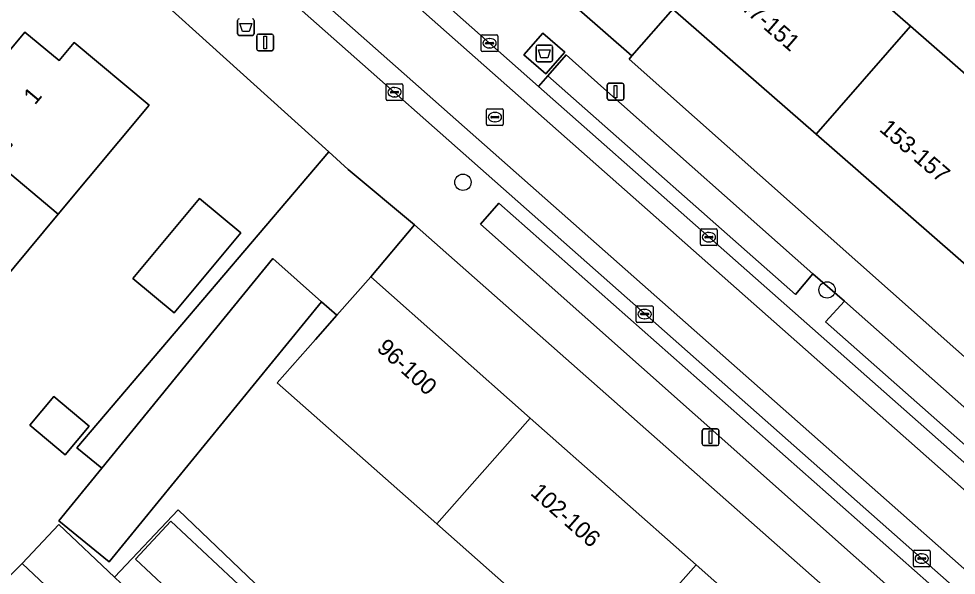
# Model space of a CAD drawing. Extents: x 162073 to 163043, y 381818 to 382561.
# Drawn here: x 162650.4 to 162706.4, y 382124.9 to 382158.2 of the extents above; entities that cross this region are included whole.
import ezdxf

# ---------------------------------------------------------------- set-up
doc = ezdxf.new("R2010")
doc.units = 0
for name, color, linetype in [('IMGEO_Afval_apart_plaats', 7, 'Continuous'), ('IMGEO_Afvalbak', 7, 'Continuous'), ('IMGEO_Boom', 7, 'Continuous'), ('IMGEO_Erf', 7, 'Continuous'), ('IMGEO_Fietspad_gesloten', 7, 'Continuous'), ('IMGEO_Kolk', 7, 'Continuous'), ('IMGEO_Lichtmast', 7, 'Continuous'), ('IMGEO_Pand', 7, 'Continuous'), ('IMGEO_Pand_nummerreeks', 7, 'Continuous'), ('IMGEO_Parkeervlak_open', 7, 'Continuous'), ('IMGEO_Rijbaan_lokaal_open', 7, 'Continuous'), ('IMGEO_Rioolput', 7, 'Continuous'), ('IMGEO_Voetpad_gesloten', 7, 'Continuous'), ('IMGEO_Voetpad_open', 7, 'Continuous')]:
    doc.layers.add(name, color=color, linetype=linetype)

msp = doc.modelspace()

# ---------------------------------------------------------------- linework, layer by layer
at = {"layer": 'IMGEO_Afval_apart_plaats'}
for p, q in [((162681.298, 382155.696), (162681.298, 382156.496)), ((162681.298, 382156.496), (162681.298, 382155.696)), ((162681.398, 382156.596), (162682.188, 382156.596)), ((162682.188, 382156.596), (162681.398, 382156.596)), ((162682.288, 382156.496), (162682.288, 382155.696)), ((162682.288, 382155.696), (162682.288, 382156.496)), ((162682.188, 382155.596), (162681.398, 382155.596)), ((162681.398, 382155.596), (162682.188, 382155.596))]:
    msp.add_line(p, q, dxfattribs=at)
msp.add_lwpolyline([(162681.441, 382156.31), (162682.145, 382156.31), (162681.996, 382155.84), (162681.59, 382155.84), (162681.441, 382156.31)], dxfattribs=at)
for centre, start, end in [((162681.398, 382156.496), 90, 180), ((162681.398, 382156.496), 90, 180), ((162682.188, 382156.496), 0, 90), ((162682.188, 382156.496), 360, 90), ((162681.398, 382155.696), 180, 270), ((162681.398, 382155.696), 180, 270), ((162682.188, 382155.696), 270, 0), ((162682.188, 382155.696), 270, 0)]:
    msp.add_arc(centre, 0.1, start, end, dxfattribs=at)
at = {"layer": 'IMGEO_Afvalbak'}
for p, q in [((162663.463, 382157.268), (162663.463, 382158.068)), ((162663.463, 382158.068), (162663.463, 382157.268)), ((162664.453, 382158.068), (162664.453, 382157.268)), ((162664.453, 382157.268), (162664.453, 382158.068)), ((162664.353, 382157.168), (162663.563, 382157.168)), ((162663.563, 382157.168), (162664.353, 382157.168))]:
    msp.add_line(p, q, dxfattribs=at)
msp.add_lwpolyline([(162663.606, 382157.882), (162664.31, 382157.882), (162664.161, 382157.412), (162663.755, 382157.412), (162663.606, 382157.882)], dxfattribs=at)
for centre, start, end in [((162663.563, 382158.068), 90, 180), ((162663.563, 382158.068), 90, 180), ((162664.353, 382158.068), 0, 90), ((162664.353, 382158.068), 360, 90), ((162663.563, 382157.268), 180, 270), ((162663.563, 382157.268), 180, 270), ((162664.353, 382157.268), 270, 0), ((162664.353, 382157.268), 270, 0)]:
    msp.add_arc(centre, 0.1, start, end, dxfattribs=at)
at = {"layer": 'IMGEO_Boom'}
for centre in [(162676.93, 382148.4), (162698.688, 382141.965)]:
    msp.add_circle(centre, 0.489, dxfattribs=at)
at = {"layer": 'IMGEO_Erf'}
for points in [[(162633.334, 382213.898), (162692.173, 382161.844), (162695.105, 382165.202), (162703.677, 382157.718), (162713.411, 382149.22)], [(162665.837, 382136.425), (162668.114, 382138.997), (162669.4, 382140.45), (162668.487, 382141.258), (162655.798, 382125.717), (162652.785, 382128.177), (162655.345, 382131.311), (162653.853, 382132.53), (162668.909, 382150.217), (162652.011, 382165.5)], [(162622.286, 382123.347), (162625.915, 382127.684), (162629.451, 382131.909), (162632.986, 382136.135), (162636.522, 382140.359), (162640.057, 382144.584), (162643.592, 382148.809), (162647.128, 382153.034), (162650.76, 382157.375), (162652.801, 382155.674), (162653.699, 382156.751), (162658.182, 382153.013), (162652.753, 382146.502), (162649.224, 382142.27), (162645.696, 382138.039), (162642.169, 382133.808), (162638.64, 382129.577), (162635.112, 382125.346), (162631.584, 382121.115)], [(162685.27, 382119.227), (162675.365, 382127.992), (162665.837, 382136.425)], [(162635.57, 382110.572), (162650.6, 382125.629), (162652.789, 382127.946), (162656.116, 382124.803), (162659.911, 382128.82), (162695.315, 382094.976)]]:
    msp.add_lwpolyline(points, dxfattribs=at)
for points in [[(162707.777, 382142.766), (162698.042, 382151.265), (162689.471, 382158.748), (162687.031, 382155.952), (162686.857, 382155.753), (162723.945, 382122.835), (162726.853, 382126.112), (162717.462, 382134.31)], [(162659.685, 382140.593), (162657.208, 382142.659), (162661.191, 382147.436), (162663.668, 382145.37)], [(162674.032, 382145.847), (162671.428, 382142.74), (162680.955, 382134.307), (162690.858, 382125.541), (162699.498, 382117.893), (162709.001, 382109.481), (162718.673, 382100.92), (162727.878, 382092.772), (162737.374, 382084.366), (162746.514, 382076.276), (162749.277, 382079.405)], [(162654.594, 382133.822), (162653.165, 382132.119), (162651.055, 382133.89), (162652.484, 382135.593)]]:
    msp.add_lwpolyline(points, close=True, dxfattribs=at)
at = {"layer": 'IMGEO_Fietspad_gesloten'}
for points in [[(162663.777, 382169.764), (162659.768, 382173.314), (162658.953, 382172.402), (162758.158, 382084.712)], [(162656.604, 382169.748), (162655.805, 382168.834), (162763.539, 382073.588)], [(162764.162, 382074.674), (162656.604, 382169.748)], [(162759.231, 382085.439), (162681.455, 382154.112), (162663.777, 382169.764)]]:
    msp.add_lwpolyline(points, dxfattribs=at)
at = {"layer": 'IMGEO_Kolk'}
for p, q in [((162678.022, 382156.278), (162678.022, 382157.13)), ((162678.097, 382157.204), (162678.949, 382157.204)), ((162678.51, 382156.984), (162678.535, 382156.984)), ((162679.023, 382157.13), (162679.023, 382156.278)), ((162678.281, 382156.698), (162678.281, 382156.71)), ((162678.719, 382156.661), (162678.321, 382156.661)), ((162678.324, 382156.747), (162678.722, 382156.747)), ((162678.533, 382156.424), (162678.508, 382156.424)), ((162678.765, 382156.71), (162678.765, 382156.698)), ((162678.949, 382156.204), (162678.097, 382156.204)), ((162672.34, 382153.355), (162672.34, 382154.207)), ((162672.415, 382154.281), (162673.267, 382154.281)), ((162673.341, 382154.207), (162673.341, 382153.355)), ((162672.599, 382153.775), (162672.599, 382153.787)), ((162673.037, 382153.738), (162672.639, 382153.738)), ((162672.642, 382153.824), (162673.04, 382153.824)), ((162672.828, 382154.061), (162672.853, 382154.061)), ((162673.083, 382153.787), (162673.083, 382153.775)), ((162673.267, 382153.281), (162672.415, 382153.281)), ((162672.851, 382153.501), (162672.826, 382153.501)), ((162691.128, 382144.692), (162691.128, 382145.544)), ((162691.203, 382145.618), (162692.055, 382145.618)), ((162691.43, 382145.161), (162691.828, 382145.161)), ((162691.616, 382145.398), (162691.641, 382145.398)), ((162692.129, 382145.544), (162692.129, 382144.692)), ((162692.055, 382144.618), (162691.203, 382144.618)), ((162691.387, 382145.112), (162691.387, 382145.124)), ((162691.825, 382145.075), (162691.427, 382145.075)), ((162691.639, 382144.838), (162691.614, 382144.838)), ((162691.871, 382145.124), (162691.871, 382145.112)), ((162687.288, 382140.1), (162687.288, 382140.952)), ((162687.363, 382141.026), (162688.215, 382141.026)), ((162687.776, 382140.806), (162687.801, 382140.806)), ((162688.289, 382140.952), (162688.289, 382140.1)), ((162687.547, 382140.52), (162687.547, 382140.532)), ((162687.985, 382140.483), (162687.587, 382140.483)), ((162687.59, 382140.569), (162687.988, 382140.569)), ((162687.799, 382140.246), (162687.774, 382140.246)), ((162688.031, 382140.532), (162688.031, 382140.52)), ((162688.215, 382140.026), (162687.363, 382140.026)), ((162703.848, 382125.495), (162703.848, 382126.347)), ((162703.923, 382126.421), (162704.775, 382126.421)), ((162704.336, 382126.201), (162704.361, 382126.201)), ((162704.849, 382126.347), (162704.849, 382125.495)), ((162704.107, 382125.915), (162704.107, 382125.927)), ((162704.545, 382125.878), (162704.147, 382125.878)), ((162704.15, 382125.964), (162704.548, 382125.964)), ((162704.359, 382125.641), (162704.334, 382125.641)), ((162704.591, 382125.927), (162704.591, 382125.915)), ((162704.775, 382125.421), (162703.923, 382125.421))]:
    msp.add_line(p, q, dxfattribs=at)
for points in [[(162678.022, 382156.278), (162678.022, 382157.13)], [(162678.097, 382157.204), (162678.949, 382157.204)], [(162679.023, 382157.13), (162679.023, 382156.278)], [(162678.949, 382156.204), (162678.097, 382156.204)], [(162672.34, 382153.355), (162672.34, 382154.207)], [(162672.415, 382154.281), (162673.267, 382154.281)], [(162673.341, 382154.207), (162673.341, 382153.355)], [(162673.267, 382153.281), (162672.415, 382153.281)], [(162691.128, 382144.692), (162691.128, 382145.544)], [(162691.203, 382145.618), (162692.055, 382145.618)], [(162692.129, 382145.544), (162692.129, 382144.692)], [(162692.055, 382144.618), (162691.203, 382144.618)], [(162687.288, 382140.1), (162687.288, 382140.952)], [(162687.363, 382141.026), (162688.215, 382141.026)], [(162688.289, 382140.952), (162688.289, 382140.1)], [(162688.215, 382140.026), (162687.363, 382140.026)], [(162703.848, 382125.495), (162703.848, 382126.347)], [(162703.923, 382126.421), (162704.775, 382126.421)], [(162704.849, 382126.347), (162704.849, 382125.495)], [(162704.775, 382125.421), (162703.923, 382125.421)]]:
    msp.add_lwpolyline(points, dxfattribs=at)
for centre, radius, start, end in [((162678.099, 382157.128), 0.0765, 91.552, 178.448), ((162678.099, 382157.128), 0.0765, 91.552, 178.448), ((162678.947, 382157.128), 0.0765, 1.552, 88.448), ((162678.947, 382157.128), 0.0765, 1.552, 88.448), ((162678.321, 382156.707), 0.0403, 85.8775, 175.7526), ((162678.318, 382156.697), 0.0366, 178.938, 274.7102), ((162678.722, 382156.704), 0.043, 264.8664, 352.4533), ((162678.726, 382156.709), 0.0386, 1.7309, 96.639), ((162678.099, 382156.28), 0.0765, 181.552, 268.448), ((162678.099, 382156.28), 0.0765, 181.552, 268.448), ((162678.947, 382156.28), 0.0765, 271.552, 358.448), ((162678.947, 382156.28), 0.0765, 271.552, 358.448), ((162672.417, 382154.205), 0.0765, 91.552, 178.448), ((162672.417, 382154.205), 0.0765, 91.552, 178.448), ((162673.265, 382154.205), 0.0765, 1.552, 88.448), ((162673.265, 382154.205), 0.0765, 1.552, 88.448), ((162672.639, 382153.784), 0.0403, 85.8775, 175.7526), ((162672.636, 382153.774), 0.0366, 178.938, 274.7102), ((162673.04, 382153.781), 0.043, 264.8664, 352.4533), ((162673.044, 382153.786), 0.0386, 1.7309, 96.639), ((162672.417, 382153.357), 0.0765, 181.552, 268.448), ((162672.417, 382153.357), 0.0765, 181.552, 268.448), ((162673.265, 382153.357), 0.0765, 271.552, 358.448), ((162673.265, 382153.357), 0.0765, 271.552, 358.448), ((162691.205, 382145.542), 0.0765, 91.552, 178.448), ((162691.205, 382145.542), 0.0765, 91.552, 178.448), ((162691.427, 382145.121), 0.0403, 85.8775, 175.7526), ((162691.832, 382145.123), 0.0386, 1.7309, 96.639), ((162692.053, 382145.542), 0.0765, 1.552, 88.448), ((162692.053, 382145.542), 0.0765, 1.552, 88.448), ((162691.205, 382144.694), 0.0765, 181.552, 268.448), ((162691.205, 382144.694), 0.0765, 181.552, 268.448), ((162691.424, 382145.111), 0.0366, 178.938, 274.7102), ((162691.828, 382145.118), 0.043, 264.8664, 352.4533), ((162692.053, 382144.694), 0.0765, 271.552, 358.448), ((162692.053, 382144.694), 0.0765, 271.552, 358.448), ((162687.365, 382140.95), 0.0765, 91.552, 178.448), ((162687.365, 382140.95), 0.0765, 91.552, 178.448), ((162688.213, 382140.95), 0.0765, 1.552, 88.448), ((162688.213, 382140.95), 0.0765, 1.552, 88.448), ((162687.587, 382140.529), 0.0403, 85.8775, 175.7526), ((162687.584, 382140.519), 0.0366, 178.938, 274.7102), ((162687.988, 382140.526), 0.043, 264.8664, 352.4533), ((162687.992, 382140.531), 0.0386, 1.7309, 96.639), ((162687.365, 382140.102), 0.0765, 181.552, 268.448), ((162687.365, 382140.102), 0.0765, 181.552, 268.448), ((162688.213, 382140.102), 0.0765, 271.552, 358.448), ((162688.213, 382140.102), 0.0765, 271.552, 358.448), ((162703.925, 382126.345), 0.0765, 91.552, 178.448), ((162703.925, 382126.345), 0.0765, 91.552, 178.448), ((162704.773, 382126.345), 0.0765, 1.552, 88.448), ((162704.773, 382126.345), 0.0765, 1.552, 88.448), ((162704.147, 382125.924), 0.0403, 85.8775, 175.7526), ((162704.144, 382125.914), 0.0366, 178.938, 274.7102), ((162704.548, 382125.921), 0.043, 264.8664, 352.4533), ((162704.552, 382125.926), 0.0386, 1.7309, 96.639), ((162703.925, 382125.497), 0.0765, 181.552, 268.448), ((162703.925, 382125.497), 0.0765, 181.552, 268.448), ((162704.773, 382125.497), 0.0765, 271.552, 358.448), ((162704.773, 382125.497), 0.0765, 271.552, 358.448)]:
    msp.add_arc(centre, radius, start, end, dxfattribs=at)
for centre, major_axis, ratio, start_param, end_param in [((162678.509, 382156.704), (-0.387, 0.002), 0.722429, 4.712389, 7.853982), ((162678.534, 382156.704), (-0.39, 0.002), 0.717154, 1.570796, 4.712389), ((162672.827, 382153.781), (-0.387, 0.002), 0.722429, 4.712389, 7.853982), ((162672.852, 382153.781), (-0.39, 0.002), 0.717154, 1.570796, 4.712389), ((162691.615, 382145.118), (-0.387, 0.002), 0.722429, 4.712389, 7.853982), ((162691.64, 382145.118), (-0.39, 0.002), 0.717154, 1.570796, 4.712389), ((162687.775, 382140.526), (-0.387, 0.002), 0.722429, 4.712389, 7.853982), ((162687.8, 382140.526), (-0.39, 0.002), 0.717154, 1.570796, 4.712389), ((162704.335, 382125.921), (-0.387, 0.002), 0.722429, 4.712389, 7.853982), ((162704.36, 382125.921), (-0.39, 0.002), 0.717154, 1.570796, 4.712389)]:
    msp.add_ellipse(centre, major_axis=major_axis, ratio=ratio, start_param=start_param, end_param=end_param, dxfattribs=at)
at = {"layer": 'IMGEO_Lichtmast'}
for p, q in [((162664.615, 382156.354), (162664.615, 382157.154)), ((162664.615, 382157.154), (162664.615, 382156.354)), ((162664.715, 382157.254), (162665.505, 382157.254)), ((162665.505, 382157.254), (162664.715, 382157.254)), ((162665.605, 382157.154), (162665.605, 382156.354)), ((162665.605, 382156.354), (162665.605, 382157.154)), ((162665.505, 382156.254), (162664.715, 382156.254)), ((162664.715, 382156.254), (162665.505, 382156.254)), ((162685.555, 382153.412), (162685.555, 382154.212)), ((162685.555, 382154.212), (162685.555, 382153.412)), ((162685.655, 382154.312), (162686.445, 382154.312)), ((162686.445, 382154.312), (162685.655, 382154.312)), ((162686.545, 382154.212), (162686.545, 382153.412)), ((162686.545, 382153.412), (162686.545, 382154.212)), ((162686.445, 382153.312), (162685.655, 382153.312)), ((162685.655, 382153.312), (162686.445, 382153.312)), ((162691.233, 382132.766), (162691.233, 382133.566)), ((162691.233, 382133.566), (162691.233, 382132.766)), ((162691.333, 382133.666), (162692.123, 382133.666)), ((162692.123, 382133.666), (162691.333, 382133.666)), ((162692.223, 382133.566), (162692.223, 382132.766)), ((162692.223, 382132.766), (162692.223, 382133.566)), ((162692.123, 382132.666), (162691.333, 382132.666)), ((162691.333, 382132.666), (162692.123, 382132.666))]:
    msp.add_line(p, q, dxfattribs=at)
for points in [[(162665.035, 382157.129), (162665.185, 382157.129), (162665.185, 382156.379), (162665.035, 382156.379), (162665.035, 382157.129)], [(162685.975, 382154.187), (162686.125, 382154.187), (162686.125, 382153.437), (162685.975, 382153.437), (162685.975, 382154.187)], [(162691.653, 382133.541), (162691.803, 382133.541), (162691.803, 382132.791), (162691.653, 382132.791), (162691.653, 382133.541)]]:
    msp.add_lwpolyline(points, dxfattribs=at)
for centre, start, end in [((162664.715, 382157.154), 90, 180), ((162664.715, 382157.154), 90, 180), ((162665.505, 382157.154), 0, 90), ((162665.505, 382157.154), 360, 90), ((162664.715, 382156.354), 180, 270), ((162664.715, 382156.354), 180, 270), ((162665.505, 382156.354), 270, 0), ((162665.505, 382156.354), 270, 0), ((162685.655, 382154.212), 90, 180), ((162685.655, 382154.212), 90, 180), ((162686.445, 382154.212), 0, 90), ((162686.445, 382154.212), 360, 90), ((162685.655, 382153.412), 180, 270), ((162685.655, 382153.412), 180, 270), ((162686.445, 382153.412), 270, 0), ((162686.445, 382153.412), 270, 0), ((162691.333, 382133.566), 90, 180), ((162691.333, 382133.566), 90, 180), ((162692.123, 382133.566), 0, 90), ((162692.123, 382133.566), 360, 90), ((162691.333, 382132.766), 180, 270), ((162691.333, 382132.766), 180, 270), ((162692.123, 382132.766), 270, 0), ((162692.123, 382132.766), 270, 0)]:
    msp.add_arc(centre, 0.1, start, end, dxfattribs=at)
at = {"layer": 'IMGEO_Pand'}
for points in [[(162698.042, 382151.265), (162703.677, 382157.718), (162695.105, 382165.202), (162692.173, 382161.844), (162689.471, 382158.748)], [(162698.042, 382151.265), (162707.777, 382142.766), (162713.411, 382149.22), (162703.677, 382157.718)], [(162652.753, 382146.502), (162658.182, 382153.013), (162653.699, 382156.751), (162652.801, 382155.674), (162650.76, 382157.375), (162647.128, 382153.034), (162649.987, 382150.642), (162649.083, 382149.562)], [(162652.753, 382146.502), (162649.083, 382149.562), (162649.987, 382150.642), (162647.128, 382153.034), (162643.592, 382148.809), (162646.452, 382146.417), (162645.547, 382145.336), (162649.224, 382142.27)], [(162659.685, 382140.593), (162663.668, 382145.37), (162661.191, 382147.436), (162657.208, 382142.659)], [(162668.487, 382141.258), (162665.575, 382143.837), (162655.345, 382131.311), (162652.785, 382128.177), (162655.798, 382125.717)], [(162671.428, 382142.74), (162669.4, 382140.45), (162668.114, 382138.997), (162665.837, 382136.425), (162675.365, 382127.992), (162680.955, 382134.307)], [(162654.594, 382133.822), (162652.484, 382135.593), (162651.055, 382133.89), (162653.165, 382132.119)], [(162685.27, 382119.227), (162690.858, 382125.541), (162680.955, 382134.307), (162675.365, 382127.992)], [(162656.116, 382124.803), (162652.789, 382127.946), (162650.6, 382125.629), (162658.471, 382118.193), (162660.66, 382120.51)], [(162657.369, 382125.891), (162665.799, 382118.006), (162667.91, 382120.264), (162659.48, 382128.148)], [(162685.27, 382119.227), (162693.91, 382111.58), (162699.498, 382117.893), (162690.858, 382125.541)]]:
    msp.add_lwpolyline(points, close=True, dxfattribs=at)
at = {"layer": 'IMGEO_Parkeervlak_open'}
for points in [[(162685.359, 382154.003), (162683.102, 382156.007), (162682.005, 382154.755), (162696.796, 382141.685), (162697.842, 382142.924)], [(162703.642, 382123.116), (162704.776, 382124.439), (162679.08, 382147.146), (162677.984, 382145.9)], [(162720.949, 382120.336), (162722.006, 382121.575), (162699.73, 382141.305), (162698.593, 382140.07)]]:
    msp.add_lwpolyline(points, close=True, dxfattribs=at)
at = {"layer": 'IMGEO_Rijbaan_lokaal_open'}
msp.add_lwpolyline([(162758.158, 382084.712), (162658.953, 382172.402), (162656.604, 382169.748), (162764.162, 382074.674)], dxfattribs=at)
at = {"layer": 'IMGEO_Rioolput'}
for p, q in [((162678.34, 382151.866), (162678.34, 382152.718)), ((162678.415, 382152.792), (162679.267, 382152.792)), ((162678.828, 382152.572), (162678.853, 382152.572)), ((162679.341, 382152.718), (162679.341, 382151.866)), ((162678.599, 382152.286), (162678.599, 382152.298)), ((162679.037, 382152.249), (162678.639, 382152.249)), ((162678.642, 382152.335), (162679.04, 382152.335)), ((162678.851, 382152.012), (162678.826, 382152.012)), ((162679.083, 382152.298), (162679.083, 382152.286)), ((162679.267, 382151.792), (162678.415, 382151.792))]:
    msp.add_line(p, q, dxfattribs=at)
for points in [[(162678.34, 382151.866), (162678.34, 382152.718)], [(162678.415, 382152.792), (162679.267, 382152.792)], [(162679.341, 382152.718), (162679.341, 382151.866)], [(162679.267, 382151.792), (162678.415, 382151.792)]]:
    msp.add_lwpolyline(points, dxfattribs=at)
for centre, radius, start, end in [((162678.417, 382152.716), 0.0765, 91.552, 178.448), ((162678.417, 382152.716), 0.0765, 91.552, 178.448), ((162679.265, 382152.716), 0.0765, 1.552, 88.448), ((162679.265, 382152.716), 0.0765, 1.552, 88.448), ((162678.639, 382152.295), 0.0403, 85.8775, 175.7526), ((162678.636, 382152.285), 0.0366, 178.938, 274.7102), ((162679.04, 382152.292), 0.043, 264.8664, 352.4533), ((162679.044, 382152.297), 0.0386, 1.7309, 96.639), ((162678.417, 382151.868), 0.0765, 181.552, 268.448), ((162678.417, 382151.868), 0.0765, 181.552, 268.448), ((162679.265, 382151.868), 0.0765, 271.552, 358.448), ((162679.265, 382151.868), 0.0765, 271.552, 358.448)]:
    msp.add_arc(centre, radius, start, end, dxfattribs=at)
for centre, major_axis, ratio, start_param, end_param in [((162678.827, 382152.292), (-0.387, 0.002), 0.722429, 4.712389, 7.853982), ((162678.852, 382152.292), (-0.39, 0.002), 0.717154, 1.570796, 4.712389)]:
    msp.add_ellipse(centre, major_axis=major_axis, ratio=ratio, start_param=start_param, end_param=end_param, dxfattribs=at)
at = {"layer": 'IMGEO_Voetpad_gesloten'}
msp.add_lwpolyline([(162683.01, 382156.179), (162681.713, 382157.313), (162680.577, 382156.013), (162681.874, 382154.88)], close=True, dxfattribs=at)
at = {"layer": 'IMGEO_Voetpad_open'}
for points in [[(162683.872, 382158.709), (162687.031, 382155.952), (162689.471, 382158.748), (162692.173, 382161.844), (162633.334, 382213.898)], [(162686.857, 382155.753), (162687.031, 382155.952), (162683.872, 382158.709), (162677.027, 382164.777), (162676.91, 382164.881), (162674.18, 382167.302), (162667.189, 382173.499), (162663.777, 382169.764), (162681.455, 382154.112), (162682.005, 382154.755), (162683.102, 382156.007), (162685.359, 382154.003), (162697.842, 382142.924), (162699.73, 382141.305), (162722.006, 382121.575), (162727.885, 382116.378), (162744.767, 382101.473), (162746.529, 382099.913), (162755.026, 382092.417), (162763.841, 382085.252), (162765.224, 382084.116), (162769.647, 382080.517), (162774.479, 382076.56)], [(162763.539, 382073.588), (162655.805, 382168.834)], [(162652.011, 382165.5), (162668.909, 382150.217), (162670.073, 382149.164), (162674.032, 382145.847), (162749.277, 382079.405), (162750.581, 382078.253), (162750.594, 382078.24), (162764.864, 382064.031), (162765.79, 382055.945), (162768.854, 382058.613)], [(162775.384, 382079.994), (162773.886, 382080.538), (162773.293, 382080.753), (162760.644, 382090.959), (162754.178, 382096.002), (162726.516, 382120.553), (162723.945, 382122.835), (162686.857, 382155.753)], [(162744.767, 382101.473), (162743.716, 382100.354), (162726.792, 382115.218), (162727.885, 382116.378), (162722.006, 382121.575), (162720.949, 382120.336), (162698.593, 382140.07), (162699.73, 382141.305), (162697.842, 382142.924), (162696.796, 382141.685), (162682.005, 382154.755), (162681.455, 382154.112), (162759.231, 382085.439)], [(162695.315, 382094.976), (162659.911, 382128.82), (162656.116, 382124.803)], [(162658.471, 382118.193), (162650.6, 382125.629), (162635.57, 382110.572)]]:
    msp.add_lwpolyline(points, dxfattribs=at)
for points in [[(162683.01, 382156.179), (162681.874, 382154.88), (162680.577, 382156.013), (162681.713, 382157.313)], [(162674.032, 382145.847), (162670.073, 382149.164), (162668.909, 382150.217), (162653.853, 382132.53), (162655.345, 382131.311), (162665.575, 382143.837), (162668.487, 382141.258), (162669.4, 382140.45), (162671.428, 382142.74)], [(162677.984, 382145.9), (162679.08, 382147.146), (162704.776, 382124.439), (162703.642, 382123.116)], [(162657.369, 382125.891), (162659.48, 382128.148), (162667.91, 382120.264), (162665.799, 382118.006)]]:
    msp.add_lwpolyline(points, close=True, dxfattribs=at)

# ---------------------------------------------------------------- texts
at = {"layer": 'IMGEO_Pand_nummerreeks'}
for s, rotation, p in [('147-151', 319.1223, (162692.801, 382159.37)), ('1', 50.0817, (162651.356, 382152.977)), ('153-157', 319.3635, (162701.759, 382151.496)), ('96-100', 317.7501, (162671.722, 382138.403)), ('102-106', 318.5487, (162680.908, 382129.767))]:
    msp.add_text(s, height=1, rotation=rotation, dxfattribs=at).set_placement(p)

doc.saveas('drawing.dxf')
